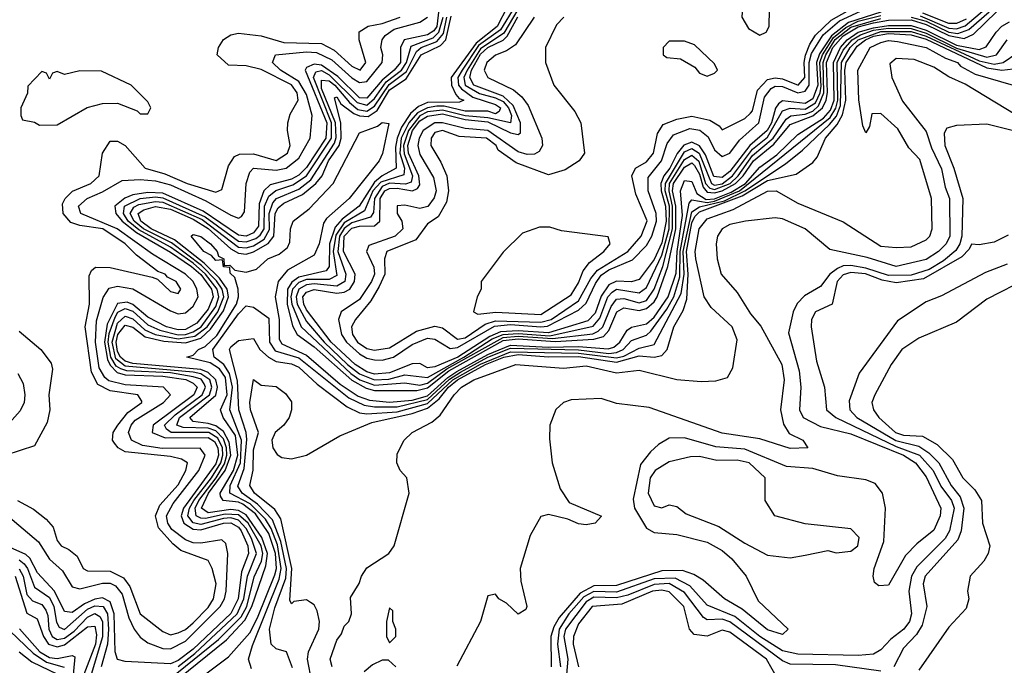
# Model space of a CAD drawing. Header units: inches. Extents: x 2348352 to 2479776, y 460422 to 613655.
# Tile 520 of 590: x 2444371 to 2446977, y 572254 to 573963. Entities that reach past the tile are written whole.
import ezdxf

# ---------------------------------------------------------------- set-up
doc = ezdxf.new("R2010")
doc.units = ezdxf.units.IN
doc.header["$MEASUREMENT"] = 0
doc.layers.add('C4547', color=7, linetype='Continuous')

msp = doc.modelspace()

# ---------------------------------------------------------------- linework, layer by layer
at = {"layer": 'C4547', "color": 4}
for points, elevation in [([(2445810.8, 573970), (2445791.3, 573950), (2445762, 573890), (2445762, 573850), (2445784.7, 573790), (2445839.8, 573719.8), (2445856, 573690), (2445866, 573610), (2445851.3, 573590), (2445814.4, 573565.6), (2445770, 573552.7), (2445684.5, 573584.5), (2445637.6, 573617.6), (2445631.8, 573630), (2445606, 573650), (2445534.1, 573654.1), (2445490, 573669.5), (2445470, 573664.5), (2445459.5, 573650), (2445459.1, 573630), (2445485.8, 573585.9), (2445501.3, 573550), (2445505.8, 573510), (2445500.3, 573479.8), (2445478.8, 573441.2), (2445450, 573422.9), (2445419.7, 573380.3), (2445342.6, 573350), (2445336.1, 573330), (2445337.2, 573290), (2445322.7, 573257.3), (2445300.6, 573219.4), (2445259.5, 573170), (2445249.2, 573150), (2445251.4, 573130), (2445264.7, 573110), (2445290, 573093.2), (2445310, 573088.7), (2445350, 573094.7), (2445421.1, 573138.9), (2445470, 573152.2), (2445490, 573147.2), (2445530, 573117.6), (2445550, 573120.6), (2445603.1, 573156.9), (2445630, 573165.6), (2445750, 573162.3), (2445777.5, 573170), (2445850, 573218.7), (2445882.1, 573277.9), (2445899.6, 573300.4), (2445980.4, 573350), (2446015.7, 573390), (2446031.1, 573431.1), (2446001.1, 573501.1), (2445991.1, 573550), (2446000.7, 573570), (2446030, 573587.2), (2446048.4, 573610), (2446058.4, 573661.6), (2446073.9, 573686.1), (2446110, 573700.2), (2446150, 573708.1), (2446197.5, 573697.5), (2446222, 573682), (2446230, 573671.3), (2446290, 573701.6), (2446304.6, 573715.4), (2446310, 573722), (2446323.4, 573776.6), (2446350, 573804.6), (2446370, 573809.5), (2446390, 573806.9), (2446431.2, 573790), (2446449, 573810), (2446446.5, 573850), (2446450.8, 573869.2), (2446461.6, 573898.4), (2446477.3, 573922.7), (2446518.1, 573961.9), (2446603, 574010)], 68), ([(2445480.5, 573990), (2445474.5, 573945.5), (2445466.5, 573933.5), (2445450, 573923.5), (2445388.3, 573910), (2445378.4, 573890), (2445378.4, 573850), (2445362.1, 573830), (2445330, 573803.3), (2445290, 573755.1), (2445270, 573756.6), (2445212.8, 573812.8), (2445170, 573842.8), (2445150, 573845.8), (2445130, 573836.9), (2445126.6, 573830), (2445183.5, 573690), (2445181.5, 573650), (2445130, 573571.8), (2445110, 573552), (2445090, 573540.7), (2445034, 573526), (2445016.7, 573510), (2445004.6, 573475.4), (2445003.1, 573416.9), (2444990, 573398.8), (2444970, 573390.6), (2444950, 573392.8), (2444856.6, 573456.6), (2444750, 573503.8), (2444710, 573506.1), (2444670, 573499.7), (2444649, 573491), (2444623, 573470), (2444625.6, 573450), (2444641.9, 573430), (2444680.3, 573400.3), (2444770, 573348.1), (2444825.5, 573310), (2444850, 573288.5), (2444878.4, 573250), (2444883, 573230), (2444870, 573196.6), (2444839.9, 573160.1), (2444810, 573143.5), (2444790, 573142.6), (2444759.7, 573150), (2444710, 573175.9), (2444670, 573209.2), (2444655.3, 573215.3), (2444630, 573211.7), (2444602.6, 573157.4), (2444595.2, 573110), (2444603.3, 573063.3), (2444610, 573048.8), (2444629.2, 573029.3), (2444650, 573023.2), (2444750, 573019.7), (2444810.6, 573010.6), (2444830, 573001.3), (2444840.9, 572990), (2444832.1, 572970), (2444723.9, 572890), (2444722, 572870), (2444756.3, 572856.3), (2444870, 572857.5), (2444886.3, 572846.3), (2444895.6, 572830), (2444896.9, 572810), (2444890, 572787.8), (2444804.9, 572670), (2444797.9, 572650), (2444805.2, 572630), (2444830, 572614.4), (2444850, 572612.8), (2444910, 572630.8), (2444930, 572631.3), (2444950, 572619.6), (2444957, 572610), (2444974.6, 572570), (2444976.9, 572550), (2444958.3, 572501.7), (2444949.1, 572430), (2444930, 572391.5), (2444830, 572297.2), (2444790, 572267.2), (2444770, 572258.2), (2444650, 572264.2), (2444629.5, 572269.5), (2444623.8, 572290), (2444620.7, 572390), (2444610, 572422.2), (2444590, 572432.3), (2444570, 572429.2), (2444542.9, 572417.1), (2444510, 572394.2), (2444490, 572396.5), (2444463.5, 572450), (2444418.5, 572498.5), (2444397.4, 572537.4), (2444387.6, 572547.6), (2444346, 572566)], 56), ([(2445661.5, 573998.5), (2445634.9, 573945.1), (2445578.9, 573901.1), (2445513.1, 573810), (2445513.7, 573790), (2445525.3, 573765.3), (2445534.4, 573754.4), (2445546, 573750), (2445534.9, 573745.1), (2445450, 573744.1), (2445426.4, 573733.6), (2445405.4, 573714.6), (2445381.1, 573678.9), (2445369.7, 573650), (2445365.7, 573625.7), (2445367.1, 573570), (2445330, 573549.9), (2445310, 573532.8), (2445269, 573470), (2445224.4, 573435.6), (2445205.9, 573414.1), (2445191.1, 573370), (2445190.1, 573309.9), (2445182, 573298), (2445110, 573281.9), (2445091.3, 573268.7), (2445079.4, 573250), (2445079, 573210), (2445092.7, 573152.7), (2445105.1, 573130), (2445150, 573097.5), (2445250, 573008.9), (2445287.5, 572987.5), (2445310, 572981.7), (2445421.7, 572981.7), (2445450, 572988.5), (2445506.4, 573033.6), (2445650, 573113.9), (2445690, 573118.4), (2445788.4, 573111.6), (2445890, 573117.6), (2445915.7, 573124.3), (2445930, 573140.2), (2445950.9, 573190), (2445970, 573200.1), (2446010, 573193.5), (2446030, 573198.7), (2446050, 573215.9), (2446058.1, 573230), (2446086.5, 573310), (2446106.9, 573410), (2446107, 573470), (2446098.6, 573510), (2446100.8, 573530), (2446130, 573573), (2446150, 573584.6), (2446157, 573577), (2446170, 573554.7), (2446180.1, 573520.1), (2446190, 573506.5), (2446210, 573504.7), (2446230, 573509.9), (2446265.6, 573530), (2446285.4, 573550), (2446313.2, 573590), (2446366.7, 573633.3), (2446410, 573685.7), (2446470, 573708.5), (2446495.3, 573730), (2446505.2, 573750), (2446509.1, 573770.9), (2446505.9, 573850), (2446523.2, 573890), (2446550, 573920.5), (2446590, 573944.7), (2446630, 573955.1), (2446670, 573962), (2446730, 573962.7), (2446770, 573950.7), (2446830, 573921), (2446870, 573913.7), (2446895.1, 573924.9), (2446955.6, 573984.4)], 44), ([(2445681.6, 573998.4), (2445643.6, 573936.4), (2445585.4, 573894.6), (2445542, 573830), (2445530.5, 573810), (2445531.9, 573790), (2445540.1, 573780.1), (2445570, 573758.1), (2445630, 573738.9), (2445643.5, 573730), (2445639.5, 573720.5), (2445630, 573714.2), (2445610, 573721.2), (2445550, 573720.7), (2445494.4, 573734.4), (2445474.7, 573734.7), (2445449.8, 573730.2), (2445423.6, 573716.4), (2445400.5, 573690), (2445380.2, 573650), (2445377.2, 573610), (2445389.1, 573570), (2445387.3, 573552.7), (2445326.6, 573533.4), (2445305.4, 573510), (2445283.2, 573456.8), (2445230, 573425.6), (2445207.2, 573392.8), (2445200.2, 573350), (2445210, 573285.8), (2445190, 573275.2), (2445130, 573275.8), (2445110, 573267.4), (2445092.9, 573250), (2445088.6, 573230), (2445091.4, 573210), (2445115.9, 573150), (2445247, 573026.9), (2445270.9, 573010), (2445310, 572995.4), (2445390, 573001.5), (2445430, 572995.7), (2445450, 573001), (2445501.3, 573038.7), (2445650, 573122), (2445690, 573125.3), (2445780.7, 573119.3), (2445888, 573132), (2445901.5, 573138.5), (2445914.1, 573150), (2445935.8, 573204.2), (2445950, 573223.2), (2445970, 573225.1), (2446010, 573213.6), (2446030, 573220.1), (2446049.9, 573250), (2446073, 573310), (2446098.3, 573410), (2446098.7, 573470), (2446089.4, 573510), (2446090.7, 573530), (2446130, 573592.7), (2446150, 573604.4), (2446168.6, 573588.6), (2446185.5, 573530), (2446197.4, 573517.4), (2446210, 573513.6), (2446251, 573530), (2446272.5, 573550), (2446310, 573604), (2446364.6, 573650), (2446399.7, 573700.3), (2446411.6, 573708.4), (2446450, 573713.1), (2446470, 573721.5), (2446484.9, 573735.1), (2446499.3, 573770), (2446497.3, 573850), (2446504, 573870), (2446529.3, 573910.7), (2446570, 573943.1), (2446650, 573966.3)], 48), ([(2445689.6, 573990.4), (2445652.5, 573927.5), (2445590, 573886.1), (2445555.1, 573830), (2445546.2, 573810), (2445550.1, 573790), (2445587.5, 573767.5), (2445630, 573756.8), (2445650, 573747), (2445664.8, 573730), (2445672.5, 573710), (2445670.1, 573689.9), (2445610, 573703.7), (2445550, 573708.5), (2445490, 573724), (2445450, 573719.3), (2445430, 573708.4), (2445399.5, 573670), (2445386.8, 573630), (2445388.5, 573608.5), (2445410.9, 573550), (2445406.7, 573533.3), (2445391.9, 573528.1), (2445350, 573530.3), (2445330, 573521.3), (2445310.1, 573490), (2445307.4, 573452.6), (2445299.2, 573440.8), (2445250, 573425.6), (2445229.5, 573410.5), (2445217.6, 573390), (2445212.7, 573350), (2445234.2, 573290), (2445231.5, 573270), (2445210, 573257.6), (2445150, 573263.7), (2445130, 573261.5), (2445109.3, 573250), (2445102.4, 573230), (2445105, 573210), (2445130, 573164), (2445176.6, 573110), (2445238.7, 573050), (2445270, 573025.8), (2445310, 573009.7), (2445348.2, 573011.8), (2445390, 573023.1), (2445450, 573016.3), (2445546.1, 573070), (2445621.4, 573118.6), (2445650, 573130), (2445690, 573132.4), (2445773.8, 573126.2), (2445888.4, 573151.6), (2445906.5, 573173.5), (2445927.6, 573230), (2445938.5, 573241.5), (2445950.5, 573249.5), (2446010, 573239.8), (2446030, 573254.6), (2446070, 573339.7), (2446089.7, 573410), (2446090.4, 573470), (2446079.3, 573510), (2446079.7, 573530), (2446130, 573613), (2446150, 573622), (2446169.5, 573609.5), (2446201.5, 573530), (2446210, 573525.4), (2446230, 573528.4), (2446257.1, 573550), (2446310, 573620.5), (2446350, 573652), (2446390, 573722.2), (2446410, 573728.6), (2446450, 573726.4), (2446476.5, 573743.5), (2446489.7, 573770), (2446492.3, 573787.7), (2446488.6, 573850), (2446495.1, 573870), (2446524.3, 573915.7), (2446557.2, 573942.8), (2446590, 573959), (2446650, 573974.3)], 52), ([(2446650, 573983.2), (2446564.3, 573955.7), (2446519.2, 573920.8), (2446487.2, 573872.8), (2446479.8, 573850), (2446483.2, 573790), (2446470, 573753.7), (2446450, 573741), (2446390, 573748.3), (2446379.3, 573740.7), (2446370.7, 573729.3), (2446360.3, 573690), (2446348.6, 573670), (2446303.3, 573630), (2446250, 573561.4), (2446230, 573545.4), (2446208.2, 573548.1), (2446185.5, 573605.5), (2446170, 573629.1), (2446150, 573638.8), (2446128.8, 573631.2), (2446110.7, 573609.3), (2446091.2, 573570), (2446075.4, 573550), (2446068, 573530), (2446068.8, 573510), (2446080.1, 573470), (2446081.8, 573430), (2446070, 573372.8), (2446050, 573328.5), (2446010, 573275.6), (2445990, 573269.5), (2445950, 573271), (2445930, 573261.3), (2445910, 573231), (2445893.6, 573186.4), (2445874.3, 573165.7), (2445770, 573134), (2445690, 573139.6), (2445643.2, 573136.8), (2445615.1, 573124.9), (2445530.7, 573070), (2445470, 573044.6), (2445450, 573041.5), (2445430, 573052.8), (2445410, 573052.5), (2445350, 573028.4), (2445310, 573025.1), (2445290, 573030.9), (2445259, 573050), (2445195.2, 573110), (2445130, 573195.2), (2445122.6, 573210), (2445120.7, 573230), (2445130, 573242.2), (2445150, 573248.7), (2445210, 573239), (2445230, 573242.1), (2445244.7, 573250), (2445257.3, 573270), (2445258.5, 573290), (2445227.8, 573350), (2445230, 573390.4), (2445250, 573411.4), (2445270, 573416.8), (2445310, 573417.8), (2445324.4, 573430), (2445324.9, 573490), (2445337.5, 573510), (2445350, 573516.5), (2445370, 573517.3), (2445410.1, 573509.9), (2445423.6, 573516.4), (2445430, 573525.7), (2445427.6, 573550), (2445399.9, 573610), (2445397.8, 573630), (2445410.4, 573670), (2445430, 573695.9), (2445450, 573708.2), (2445490, 573714), (2445550, 573698.6), (2445610, 573692.9), (2445670, 573664), (2445690, 573659.3), (2445696.2, 573663.8), (2445696.3, 573690), (2445676.5, 573736.5), (2445650, 573761), (2445573.1, 573790), (2445562.3, 573810), (2445566.8, 573830), (2445590, 573872), (2445610, 573889.9), (2445650, 573909.2), (2445660.7, 573919.3), (2445689.2, 573970.7)], 56), ([(2445732.2, 573970), (2445683, 573897), (2445659.2, 573880.8), (2445630, 573869.1), (2445606.8, 573850), (2445599.8, 573830), (2445610.2, 573810), (2445677.9, 573777.9), (2445699.4, 573759.4), (2445716.5, 573736.5), (2445752.7, 573650), (2445754.7, 573630), (2445745.5, 573614.5), (2445732.9, 573607.1), (2445713.9, 573606.1), (2445690, 573613.7), (2445609.6, 573670), (2445550, 573675.4), (2445490, 573690.5), (2445469.2, 573690), (2445438.8, 573670), (2445428.3, 573650), (2445424.9, 573630), (2445430, 573606.5), (2445465.7, 573545.7), (2445472.8, 573510), (2445468, 573491.9), (2445451.2, 573468.8), (2445430, 573463.1), (2445390, 573472.6), (2445369.5, 573470.5), (2445370.3, 573450), (2445382.3, 573430), (2445385.3, 573410), (2445364.2, 573390), (2445294.7, 573365.3), (2445289.1, 573350), (2445308.3, 573308.3), (2445309.5, 573290), (2445302.3, 573270), (2445270, 573222.2), (2445221.7, 573190), (2445214.7, 573170), (2445222.9, 573130), (2445236, 573110), (2445270, 573078.8), (2445290, 573067.2), (2445310, 573062.5), (2445330, 573062), (2445360.4, 573070), (2445410, 573103.5), (2445450, 573119.8), (2445470, 573117.8), (2445510, 573093.2), (2445530, 573095.8), (2445627.7, 573152.3), (2445670, 573156.5), (2445750, 573149.8), (2445767.7, 573152.3), (2445850, 573194.6), (2445870, 573212.7), (2445894.7, 573265.3), (2445910, 573286.7), (2445930, 573301), (2445992.9, 573327.1), (2446030, 573365.6), (2446044.2, 573390), (2446055.9, 573430), (2446055.4, 573450), (2446033.8, 573510), (2446034.2, 573545.8), (2446069.1, 573590), (2446084.3, 573635.7), (2446101.3, 573658.7), (2446144.7, 573675.3), (2446171.1, 573671.1), (2446193, 573653), (2446210, 573619.1), (2446230, 573601.1), (2446250, 573610.2), (2446275.8, 573644.2), (2446327, 573690), (2446342.2, 573757.8), (2446359.3, 573780.7), (2446370, 573786.9), (2446390, 573786), (2446430, 573769.7), (2446450, 573773.6), (2446460.5, 573790), (2446459.8, 573850), (2446466.6, 573873.4), (2446496.9, 573923.1), (2446540, 573960), (2446630, 574001.6)], 64), ([(2446730, 573970.2), (2446770, 573959.1), (2446830, 573930.1), (2446853.4, 573926.6), (2446883.1, 573936.9), (2446936.3, 573983.7)], 48), ([(2446753.7, 573973.7), (2446830, 573941.2), (2446850, 573939.4), (2446872.7, 573947.3), (2446924.5, 573990)], 52), ([(2446875.2, 573964.8), (2446850, 573953), (2446830, 573952.8), (2446760.8, 573980.8)], 56), ([(2444339.2, 572650), (2444420.7, 572580.7), (2444450, 572535.2), (2444484.6, 572504.6), (2444510, 572462), (2444530, 572456.8), (2444590, 572471.5), (2444610, 572471.5), (2444624.2, 572464.2), (2444642.2, 572442.2), (2444659.5, 572379.5), (2444673.6, 572350), (2444690, 572329), (2444710, 572313.8), (2444750, 572298.7), (2444770, 572298.1), (2444810, 572318.4), (2444901.7, 572410), (2444913, 572430), (2444917.1, 572450), (2444921.6, 572550), (2444916.6, 572576.6), (2444906, 572586), (2444850, 572577.7), (2444830, 572578.2), (2444810, 572585.9), (2444773.8, 572613.8), (2444762.8, 572630), (2444759.9, 572650), (2444777.3, 572682.7), (2444845, 572770), (2444861.8, 572810), (2444849, 572829), (2444747.8, 572827.8), (2444696.1, 572836.1), (2444667.2, 572850), (2444658.5, 572870), (2444665.8, 572890), (2444676.7, 572903.3), (2444751.5, 572950), (2444769.7, 572970), (2444751.8, 572990), (2444650, 572996.2), (2444607.3, 573007.3), (2444595.9, 573015.9), (2444581.7, 573041.7), (2444571.5, 573110), (2444573.9, 573166.1), (2444591.8, 573228.2), (2444607.8, 573252.2), (2444630, 573257.8), (2444670.8, 573250.8), (2444770, 573192.2), (2444790, 573184.6), (2444810, 573187), (2444830, 573205.2), (2444843.2, 573230), (2444840.2, 573250), (2444829.8, 573270), (2444809.8, 573290), (2444722.7, 573342.7), (2444629, 573410), (2444532.8, 573450), (2444526.4, 573470), (2444549.6, 573490), (2444590, 573507.2), (2444642.6, 573537.4), (2444690, 573539.8), (2444730, 573536.8), (2444770, 573526), (2444863.7, 573483.7), (2444930, 573446.1), (2444950, 573438), (2444957.6, 573442.4), (2444965.5, 573454.5), (2444970.5, 573529.5), (2444980, 573560), (2444990, 573570.2), (2445050, 573565.3), (2445076.4, 573570), (2445110, 573596.8), (2445139.8, 573650), (2445145, 573710), (2445130, 573765.3), (2445110, 573799.6), (2445060.8, 573830), (2445039.7, 573850), (2445048, 573870), (2445130, 573878.3), (2445156.3, 573876.3), (2445197, 573857), (2445250, 573809.6), (2445270, 573797.4), (2445290, 573799.8), (2445329.8, 573850), (2445332.1, 573870), (2445326.8, 573890), (2445330.6, 573910), (2445338.5, 573921.5), (2445361.7, 573938.3), (2445430, 573957.1), (2445449.9, 573970.2)], 64), ([(2444364.9, 572690), (2444407.9, 572667.9), (2444441.4, 572641.4), (2444459.9, 572619.9), (2444470, 572584.7), (2444481, 572570), (2444501.1, 572561.1), (2444523, 572543), (2444538.8, 572510), (2444550, 572503.8), (2444610, 572503.6), (2444645.5, 572485.5), (2444662.9, 572462.9), (2444690, 572390.6), (2444750, 572343.8), (2444770, 572334.9), (2444790, 572340.3), (2444810, 572349.2), (2444830, 572366.4), (2444870, 572407.1), (2444883.9, 572430), (2444890.6, 572470), (2444880.5, 572510), (2444870, 572532), (2444797.6, 572557.6), (2444775.9, 572575.9), (2444738.3, 572618.3), (2444730.7, 572650), (2444741.6, 572678.4), (2444790, 572732.2), (2444810.8, 572770), (2444814.7, 572790), (2444799.6, 572799.6), (2444770, 572806.8), (2444650, 572819.3), (2444631.5, 572830), (2444621.8, 572841.8), (2444616.9, 572850), (2444618.5, 572870), (2444630.8, 572890), (2444656.9, 572923.1), (2444694.5, 572950), (2444693.8, 572953.8), (2444684, 572970), (2444610, 572981), (2444577.5, 572997.4), (2444561, 573030), (2444544.5, 573150), (2444555.8, 573210), (2444554.9, 573285.1), (2444560.8, 573299.2), (2444571.6, 573308.4), (2444610, 573307.2), (2444721.6, 573281.6), (2444735.9, 573275.9), (2444770, 573243.8), (2444790, 573238.8), (2444797, 573250), (2444785.2, 573270), (2444762, 573282), (2444756, 573290), (2444736.3, 573296.3), (2444679.8, 573339.8), (2444649.7, 573370), (2444590.9, 573410), (2444530, 573418.3), (2444506.2, 573426.2), (2444486, 573450), (2444484.2, 573475.8), (2444491.1, 573490), (2444510.6, 573509.4), (2444559.5, 573530), (2444581.1, 573550), (2444589.7, 573610), (2444610, 573642), (2444630, 573641.6), (2444650.2, 573630.2), (2444703, 573570), (2444755.5, 573555.5), (2444814, 573530), (2444890, 573506.7), (2444906, 573514), (2444923.2, 573576.8), (2444939.3, 573600.7), (2444953.1, 573606.9), (2444990, 573608.2), (2445050, 573590.4), (2445079.6, 573610), (2445087, 573630), (2445079.7, 573670), (2445080.5, 573690), (2445087, 573713), (2445107.8, 573750), (2445105.1, 573770), (2445090, 573790.5), (2445010, 573831.6), (2444970, 573841.1), (2444923.3, 573843.3), (2444894, 573870), (2444897.2, 573890), (2444910, 573911), (2444930, 573922.8), (2444950, 573927.3), (2445010, 573920.3), (2445070, 573903.2), (2445170, 573900.2), (2445202.8, 573882.8), (2445250, 573840.2), (2445272, 573830), (2445287.3, 573850), (2445269.4, 573910), (2445269.3, 573930.7), (2445293.6, 573946.4), (2445330, 573953.1), (2445377.6, 573970)], 68), ([(2444790, 572250.9), (2444834.9, 572285.1), (2444946.8, 572390), (2444964.3, 572430), (2444974, 572490), (2444997.9, 572550), (2444984.7, 572590), (2444970, 572616.5), (2444950, 572638.6), (2444930, 572644.6), (2444910, 572642.8), (2444850, 572627.1), (2444830, 572631.2), (2444816.1, 572650), (2444820.3, 572670), (2444832.2, 572690), (2444878.9, 572750), (2444902.9, 572790), (2444909, 572810), (2444908.1, 572830), (2444895.2, 572855.2), (2444871.4, 572870), (2444772, 572870), (2444759.4, 572879.4), (2444754, 572890), (2444782.4, 572917.6), (2444853.9, 572970), (2444862.8, 572990), (2444859, 572999), (2444851.5, 573011.5), (2444830, 573018.1), (2444770, 573028.2), (2444654.1, 573034.1), (2444638.9, 573038.9), (2444626.4, 573046.4), (2444612.2, 573070), (2444605.2, 573110), (2444607.4, 573132.6), (2444624, 573176), (2444631, 573189), (2444650, 573198.9), (2444670, 573191.4), (2444710, 573155.2), (2444741.6, 573141.6), (2444790, 573129.3), (2444810, 573129.8), (2444830, 573136.6), (2444851.1, 573150), (2444890, 573204.1), (2444897.9, 573230), (2444893.4, 573250), (2444862.5, 573290), (2444830, 573318.4), (2444770, 573361), (2444686.7, 573406.7), (2444658.4, 573430), (2444645.3, 573450), (2444648.1, 573470), (2444690.2, 573489.8), (2444730, 573494.4), (2444750, 573491.9), (2444861.4, 573441.4), (2444950, 573377), (2444970, 573375.1), (2444995.9, 573384.1), (2445007.5, 573392.5), (2445018.1, 573410), (2445019, 573470), (2445030, 573496.1), (2445048.6, 573511.4), (2445094.2, 573525.8), (2445130, 573549.6), (2445195.7, 573650), (2445195.9, 573690), (2445148.8, 573810), (2445154.8, 573825.2), (2445170, 573828.6), (2445190, 573817.3), (2445263.9, 573743.9), (2445290, 573737), (2445310, 573754.8), (2445341.1, 573798.9), (2445381.5, 573830), (2445394.7, 573850), (2445407, 573893), (2445464.8, 573915.2), (2445480.3, 573930), (2445491.7, 573970)], 52), ([(2444786.6, 572233.4), (2444897.4, 572322.6), (2444957.2, 572382.7), (2444971.9, 572410), (2444991.6, 572488.4), (2445011.1, 572530), (2445014.1, 572550), (2445010.2, 572570), (2444975.9, 572630), (2444950, 572652.8), (2444914.6, 572654.6), (2444862.8, 572642.8), (2444850, 572643.3), (2444838, 572650), (2444835.5, 572670), (2444844.9, 572690), (2444891.1, 572750), (2444912.8, 572787.2), (2444919.3, 572810), (2444918.7, 572830), (2444910, 572853.9), (2444890, 572875.2), (2444870, 572881.8), (2444803.6, 572883.6), (2444786.6, 572890), (2444794.1, 572910), (2444873.4, 572970), (2444879.7, 572990), (2444873.9, 573010), (2444850, 573025.3), (2444829.7, 573029.7), (2444650, 573046), (2444625.8, 573065.8), (2444615.7, 573110), (2444630, 573160.1), (2444650, 573178.1), (2444670, 573171.1), (2444701.9, 573141.9), (2444729.8, 573129.8), (2444790, 573118.6), (2444834.5, 573125.5), (2444867.5, 573150), (2444895.5, 573190), (2444911.5, 573230), (2444907.2, 573250), (2444892.1, 573272.1), (2444852.4, 573312.4), (2444772.3, 573372.3), (2444698.8, 573410), (2444674.2, 573430), (2444663.5, 573450), (2444673.1, 573466.9), (2444686.4, 573473.6), (2444730, 573481.8), (2444750, 573479.9), (2444853.9, 573433.9), (2444950, 573361.3), (2444970, 573359.3), (2444990, 573364.9), (2445017.8, 573382.2), (2445032.2, 573407.8), (2445031.5, 573450), (2445041.2, 573478.8), (2445050.8, 573490), (2445110, 573514.5), (2445141.2, 573538.9), (2445203.9, 573636.1), (2445208.8, 573651.2), (2445207.1, 573690), (2445170, 573781.5), (2445170, 573803.1), (2445190, 573801.3), (2445204.7, 573790), (2445243.7, 573743.7), (2445265.7, 573725.7), (2445290, 573721), (2445310, 573734.6), (2445348.3, 573791.7), (2445394.3, 573825.7), (2445420.9, 573879.1), (2445433.5, 573890), (2445474.8, 573905.2), (2445492.9, 573927.1), (2445501.6, 573970)], 48), ([(2444790, 572218.7), (2444918.4, 572321.6), (2444966.4, 572373.6), (2444985, 572410), (2445022.4, 572517.6), (2445026.8, 572550), (2445012.2, 572592.2), (2444970, 572652.4), (2444950, 572664.2), (2444930, 572667), (2444870, 572657.7), (2444852.4, 572670), (2444871, 572710), (2444915, 572770), (2444929.4, 572810), (2444924.9, 572844.9), (2444910, 572873), (2444890, 572887.7), (2444870, 572894.5), (2444830, 572899.8), (2444821, 572910), (2444890.4, 572969.6), (2444894.6, 572990), (2444889.9, 573010), (2444870, 573029.5), (2444850, 573037), (2444670, 573053.1), (2444650, 573059.2), (2444637.4, 573070), (2444630, 573084.8), (2444626.7, 573110), (2444630.4, 573130), (2444650, 573154.4), (2444670, 573148.9), (2444703.3, 573123.3), (2444752.1, 573112.1), (2444810, 573107.7), (2444850, 573120.4), (2444876.3, 573143.7), (2444910, 573192.5), (2444923.6, 573230), (2444920.3, 573250), (2444899.4, 573279.4), (2444858.8, 573318.8), (2444780.3, 573380.3), (2444719.2, 573410), (2444691.6, 573430), (2444684.7, 573450), (2444699.8, 573460.2), (2444730, 573468.8), (2444770, 573461.5), (2444830, 573435.1), (2444870, 573410.7), (2444930, 573356.3), (2444950, 573344.9), (2444970, 573342.4), (2444990, 573348.7), (2445028.8, 573371.2), (2445043.1, 573390), (2445047.2, 573450), (2445054.9, 573465.1), (2445070, 573477.9), (2445119.5, 573500.5), (2445154.8, 573530), (2445171.3, 573550), (2445188.3, 573590), (2445216.7, 573630), (2445221.9, 573650), (2445220.5, 573690), (2445203.7, 573756.3), (2445210, 573759.1), (2445220.5, 573740.5), (2445255.2, 573715.2), (2445270, 573708.3), (2445292.9, 573707.1), (2445316.9, 573723.1), (2445350, 573777.2), (2445393.7, 573806.3), (2445433.5, 573870), (2445485, 573895), (2445498.7, 573910), (2445512.5, 573972.5)], 44), ([(2444790, 572176.6), (2444923.7, 572276.3), (2444979.7, 572340.3), (2445000.1, 572379.9), (2445046, 572494), (2445050.3, 572510), (2445048.1, 572550), (2445030, 572603.4), (2444994.9, 572654.9), (2444961.1, 572681.1), (2444950, 572686.2), (2444909.7, 572690), (2444902.3, 572702.3), (2444901.8, 572710), (2444937, 572770), (2444948.5, 572810), (2444942.1, 572862.1), (2444909.1, 572910), (2444902.4, 572930), (2444919.9, 572970), (2444915.6, 573015.6), (2444899.4, 573039.4), (2444875, 573055), (2444813.2, 573070), (2444830, 573075.2), (2444843.9, 573090), (2444862, 573098), (2444892.5, 573127.5), (2444945, 573210), (2444949.9, 573230), (2444948.8, 573250), (2444940.6, 573280.6), (2444928.2, 573291.8), (2444927.2, 573307.2), (2444910, 573309.1), (2444907.6, 573327.6), (2444890, 573325.5), (2444878.7, 573338.7), (2444858, 573350), (2444824.7, 573390), (2444830, 573394.2), (2444850, 573388.9), (2444875.9, 573370), (2444893.8, 573350), (2444897, 573337), (2444911, 573330), (2444912.1, 573312.1), (2444926.7, 573313.3), (2444940.2, 573300.2), (2444970, 573295.2), (2444997.6, 573302.4), (2445027.8, 573330), (2445057.5, 573342.5), (2445079.7, 573360.3), (2445085.9, 573374.1), (2445087.6, 573410), (2445094.3, 573430), (2445137.3, 573462.7), (2445200.6, 573530), (2445270, 573663.6), (2445318.2, 573681.8), (2445330, 573691.4), (2445348, 573688), (2445330.9, 573609.1), (2445322.2, 573590), (2445242.5, 573490), (2445183.1, 573436.9), (2445175.4, 573424.6), (2445163.8, 573370), (2445150, 573340.3), (2445079.6, 573300.4), (2445054.6, 573270), (2445047, 573230), (2445057.9, 573170), (2445057.3, 573117.3), (2445064.8, 573104.8), (2445130, 573075.4), (2445218.8, 572998.8), (2445266.4, 572966.4), (2445296.4, 572956.4), (2445350, 572950.8), (2445410, 572956.3), (2445450, 572967.7), (2445503.8, 573016.2), (2445528.2, 573031.8), (2445610, 573077.3), (2445670, 573102), (2445770, 573096.3), (2445850, 573098), (2445928.4, 573091.6), (2445943.4, 573096.6), (2445959.2, 573110), (2445978.8, 573141.2), (2445990, 573149.3), (2446030, 573157.8), (2446050, 573175.6), (2446086.8, 573230), (2446107.8, 573292.2), (2446110.6, 573350), (2446125, 573445), (2446119.3, 573510), (2446130, 573537.6), (2446150, 573534.6), (2446162.8, 573502.8), (2446187.3, 573487.3), (2446210, 573489.4), (2446253.7, 573506.3), (2446291.9, 573530), (2446330, 573572.4), (2446374.6, 573605.4), (2446430, 573659.1), (2446497.8, 573702.2), (2446516.2, 573723.8), (2446525.9, 573750), (2446524.3, 573850), (2446543.5, 573890), (2446560.6, 573910), (2446589.7, 573930.3), (2446630, 573941.7), (2446670, 573948), (2446730, 573947.6), (2446770, 573935.1), (2446850, 573896), (2446910, 573884.4), (2446928.8, 573891.2), (2446954.6, 573930), (2446970, 573946.2), (2446990, 573958)], 36), ([(2444984.7, 572244.7), (2444976.2, 572270), (2444986.9, 572306.9), (2445057.8, 572482.2), (2445063.2, 572510), (2445052.8, 572572.8), (2445036.4, 572616.4), (2445021.1, 572641.1), (2444981.2, 572681.2), (2444926.9, 572710), (2444928.4, 572730), (2444955.7, 572790), (2444958.3, 572850), (2444927.5, 572930), (2444934.1, 572990), (2444926.2, 573026.2), (2444910.8, 573050.8), (2444885.7, 573070), (2444882.2, 573090), (2444950, 573184.7), (2444970, 573205.7), (2444990, 573202), (2445030, 573173.4), (2445032, 573110), (2445046.7, 573086.6), (2445110, 573067.9), (2445241.8, 572961.8), (2445282.7, 572942.7), (2445310, 572938.2), (2445370, 572938.3), (2445450, 572957.5), (2445508.1, 573011.9), (2445537.2, 573030), (2445610, 573069.6), (2445670, 573093.6), (2445850, 573089), (2445930, 573079.9), (2445950, 573082), (2445968.2, 573090), (2445990, 573114), (2446030, 573128.5), (2446041.1, 573138.9), (2446083.4, 573196.5), (2446101.8, 573230), (2446117.6, 573282.4), (2446118.6, 573350), (2446142.3, 573477.7), (2446150, 573486.5), (2446190, 573479), (2446210, 573482.5), (2446276, 573510), (2446515.6, 573704.4), (2446530.6, 573729.4), (2446535.9, 573750), (2446534.3, 573850), (2446550, 573882.7), (2446573.8, 573910), (2446596.4, 573923.6), (2446630, 573935.1), (2446670, 573941.2), (2446730, 573939.9), (2446770, 573927.3), (2446850, 573887.5), (2446930, 573864.1), (2446956, 573870), (2446984, 573910)], 32), ([(2445092.9, 572247.1), (2445077.2, 572290), (2445050, 572297.6), (2445036.2, 572310), (2445031.7, 572350), (2445046.2, 572406.1), (2445075, 572485), (2445076.7, 572510), (2445062, 572581.9), (2445039.6, 572639.5), (2445000.7, 572680.7), (2444959.9, 572710), (2444948.7, 572728.7), (2444965.2, 572774.8), (2444972, 572852), (2444970.4, 572870.4), (2444950.5, 572930), (2444947.5, 573007.5), (2444926.6, 573090), (2444930, 573097.3), (2444950, 573114), (2444990, 573119.1), (2445006.7, 573090), (2445029.5, 573069.5), (2445050, 573058.4), (2445090, 573052.3), (2445110, 573043.2), (2445158.5, 572998.5), (2445238, 572938), (2445270, 572922.7), (2445290, 572919.8), (2445370, 572924.9), (2445450, 572946.8), (2445517, 573010), (2445590, 573051.7), (2445670, 573084.4), (2445850, 573080.3), (2445950, 573068.3), (2445970, 573072.8), (2446010, 573094.1), (2446050, 573103.6), (2446121.5, 573238.5), (2446129.2, 573290), (2446126.6, 573350), (2446150, 573454.4), (2446170, 573467.8), (2446235.9, 573484.1), (2446290.1, 573509.9), (2446397.9, 573582.1), (2446442.4, 573617.6), (2446514.1, 573685.9), (2446532.5, 573707.5), (2446543.5, 573736.5), (2446545.3, 573850), (2446568.9, 573890), (2446590, 573910.3), (2446650, 573932.2), (2446730, 573932.3), (2446770, 573919.5), (2446910, 573854.4), (2446950, 573845.3), (2446973.7, 573850), (2447010, 573874.7)], 28), ([(2445144.1, 572210), (2445132.4, 572270), (2445135, 572290), (2445162.3, 572350), (2445164.6, 572370), (2445158.5, 572398.5), (2445150, 572414.6), (2445140.7, 572420.7), (2445130, 572427.2), (2445096.7, 572423.3), (2445090, 572417.2), (2445086.2, 572426.2), (2445091.6, 572510), (2445062.1, 572642.1), (2445046.4, 572666.4), (2444992, 572710), (2444979.7, 572730), (2444989.2, 572770.8), (2444990, 572824.7), (2445003.1, 572870), (2444981.7, 572930), (2444979.7, 572950), (2444990, 573011), (2445010, 572996), (2445050, 572992), (2445074, 572974), (2445090, 572952), (2445090.4, 572930), (2445083.8, 572910), (2445070.2, 572889.8), (2445047.3, 572870), (2445038, 572850), (2445040.5, 572830), (2445052.2, 572812.2), (2445064.4, 572804.4), (2445090, 572801.1), (2445130, 572810.3), (2445218.3, 572861.7), (2445303.1, 572896.9), (2445410, 572920.8), (2445450, 572934.8), (2445480.7, 572959.3), (2445505.4, 572990), (2445529.3, 573010), (2445604, 573050), (2445652.5, 573070), (2445690, 573077), (2445770, 573070.7), (2445850, 573071.6), (2445950, 573056.7), (2446010, 573073.1), (2446050, 573070.1), (2446070, 573074.7), (2446084.5, 573090), (2446102.2, 573150), (2446126.8, 573193.2), (2446136.7, 573223.3), (2446140.4, 573290), (2446135.4, 573350), (2446150, 573425.2), (2446157.9, 573442), (2446170, 573454.7), (2446283.3, 573496.7), (2446350, 573537.5), (2446425.7, 573554.3), (2446470, 573584.9), (2446481, 573599), (2446503.2, 573650), (2446534.3, 573685.7), (2446548.7, 573711.3), (2446557, 573750), (2446554.3, 573830), (2446558.1, 573850), (2446587.1, 573892.9), (2446608.9, 573910), (2446630, 573919.2), (2446670, 573926.9), (2446730, 573923.4), (2446770, 573911.6), (2446930, 573835.8), (2446970.3, 573829.7), (2447030, 573836.9)], 24), ([(2445198, 572250), (2445192.3, 572270), (2445210, 572321), (2445222.5, 572337.5), (2445230, 572358), (2445242, 572370), (2445248.7, 572390), (2445246.8, 572433.2), (2445269.1, 572470.9), (2445275.3, 572490), (2445290, 572512), (2445348, 572550), (2445362, 572570), (2445402, 572710), (2445395.3, 572750), (2445378, 572770), (2445369, 572790), (2445370, 572814), (2445388.7, 572850), (2445409.3, 572870), (2445461.8, 572898.2), (2445483.7, 572916.3), (2445520.9, 572970), (2445540.3, 572990), (2445572.8, 573010), (2445683.7, 573050), (2445810, 573040.7), (2445870, 573046.8), (2445950, 573028.5), (2446010, 573035.4), (2446110, 573011), (2446174.6, 573005.4), (2446213.2, 573006.8), (2446244.4, 573015.6), (2446258.2, 573041.8), (2446270, 573115.3), (2446256, 573150), (2446201.1, 573201.1), (2446181.9, 573230), (2446160.1, 573330), (2446158.7, 573350), (2446168.8, 573410), (2446190, 573436.2), (2446258.8, 573461.1), (2446350, 573509.6), (2446372.8, 573510), (2446430, 573477.7), (2446550, 573428), (2446650, 573363.5), (2446690, 573359.8), (2446730, 573362.2), (2446770, 573380.2), (2446779.2, 573390), (2446785.3, 573410), (2446783.5, 573490), (2446753.1, 573593.1), (2446723.8, 573623.8), (2446694.5, 573674.5), (2446650, 573715.1), (2446626.2, 573713.8), (2446619.8, 573680.2), (2446610, 573664), (2446602, 573682), (2446591.4, 573751.4), (2446588.8, 573830), (2446621.9, 573890), (2446650, 573903), (2446670, 573907.9), (2446694.3, 573905.7), (2446770.1, 573890), (2446821.1, 573861.1), (2446852.3, 573850), (2446860.6, 573840.6), (2446899.1, 573819.1), (2446999.6, 573790)], 16), ([(2447034.3, 573694.3), (2446872.8, 573792.8), (2446830, 573811.7), (2446790, 573837.7), (2446737.7, 573857.7), (2446690, 573860.6), (2446673.6, 573846.4), (2446678.9, 573810), (2446707.5, 573747.5), (2446770, 573666.9), (2446783.9, 573623.9), (2446810, 573568.2), (2446820, 573520), (2446831.4, 573490), (2446832, 573390), (2446822.5, 573370), (2446802.3, 573350), (2446770, 573328.4), (2446690, 573309.9), (2446613.7, 573333.7), (2446514.6, 573354.6), (2446450, 573409.4), (2446390, 573436), (2446370, 573438.5), (2446291.3, 573430), (2446250, 573420.8), (2446230, 573409.6), (2446218, 573390), (2446214, 573370), (2446216.5, 573330), (2446227.4, 573290), (2446270, 573240.7), (2446304.8, 573184.8), (2446331.9, 573151.9), (2446387.6, 573050), (2446394, 573010), (2446384.2, 572930), (2446392.6, 572892.6), (2446407.5, 572867.5), (2446443.8, 572850), (2446456.3, 572830), (2446410, 572828), (2446330, 572853.7), (2446230, 572868.4), (2446036.5, 572936.5), (2445950, 572947.3), (2445910, 572960.3), (2445830, 572957.2), (2445810, 572949.8), (2445790, 572931.6), (2445773.7, 572890), (2445773.4, 572853.4), (2445780.2, 572790), (2445801.3, 572721.3), (2445824.8, 572684.8), (2445910.9, 572649.1), (2445894, 572630), (2445870, 572626.3), (2445850, 572628.5), (2445821.3, 572641.3), (2445770, 572653.6), (2445750, 572648.2), (2445721.9, 572598.1), (2445695, 572510), (2445697.2, 572477.2), (2445713.4, 572410), (2445710, 572402), (2445690, 572389.7), (2445658.8, 572418.8), (2445639, 572430), (2445630, 572442), (2445610, 572438), (2445590.1, 572369.9), (2445527.9, 572252.1)], 16), ([(2446997.6, 573670), (2446930, 573686.9), (2446850, 573683.1), (2446824.2, 573675.8), (2446817.4, 573662.6), (2446818.9, 573630), (2446842.7, 573570), (2446866.5, 573490), (2446864, 573390), (2446858.9, 573370), (2446848.1, 573351.9), (2446815.4, 573324.6), (2446777.8, 573302.2), (2446730, 573286.7), (2446670, 573286), (2446610, 573305.5), (2446570, 573312.7), (2446550, 573311.2), (2446535.4, 573304.6), (2446515.2, 573290), (2446490, 573256.8), (2446447.5, 573232.5), (2446428.1, 573211.9), (2446418, 573190), (2446405.8, 573134.2), (2446433.7, 573033.6), (2446437.8, 572990), (2446434.4, 572930), (2446444.4, 572910), (2446490, 572886), (2446570, 572867), (2446710.2, 572810), (2446741.2, 572790), (2446770, 572752.9), (2446808.8, 572670), (2446807, 572650), (2446790, 572612.3), (2446744.7, 572575.3), (2446715.3, 572544.7), (2446670, 572466), (2446644.1, 572464.1), (2446633.2, 572473.2), (2446629.3, 572490), (2446632, 572510), (2446658, 572582), (2446662, 572670), (2446654.5, 572710), (2446635.1, 572735.1), (2446610, 572745.1), (2446535.4, 572755.4), (2446470, 572775.4), (2446400.5, 572780.5), (2446290, 572825.9), (2446212.8, 572832.8), (2446130, 572856.5), (2446090, 572855.6), (2446061.6, 572838.4), (2446040.4, 572819.6), (2446014.2, 572785.8), (2445994.3, 572694.3), (2445998.2, 572670), (2446030, 572617.6), (2446050, 572605.7), (2446110, 572600.2), (2446190, 572580.2), (2446230, 572557.7), (2446255.8, 572535.8), (2446293.4, 572490), (2446324.8, 572424.8), (2446404.7, 572350), (2446390, 572335.3), (2446350, 572347.7), (2446282.5, 572402.5), (2446236.3, 572430), (2446179.4, 572479.4), (2446154.7, 572494.7), (2446125.4, 572505.4), (2446070, 572504), (2445950, 572465), (2445890, 572464.7), (2445854.5, 572445.5), (2445798.9, 572381), (2445784.3, 572355.7), (2445776.8, 572330), (2445777.1, 572250)], 24), ([(2446987.1, 573392.9), (2446950, 573374), (2446910, 573367.3), (2446890, 573369.3), (2446883.9, 573356.1), (2446864.5, 573335.5), (2446763, 573277), (2446690, 573266.5), (2446653.5, 573273.5), (2446609.2, 573290.8), (2446570, 573294.3), (2446550, 573287.4), (2446534.4, 573270), (2446520.7, 573210), (2446477.3, 573190), (2446466.3, 573170), (2446465.3, 573150), (2446479.5, 573059.5), (2446500.5, 572990), (2446506, 572930), (2446530.4, 572910), (2446690, 572833.2), (2446751.8, 572810), (2446788.1, 572770), (2446808.4, 572728.4), (2446836.8, 572690), (2446843.7, 572670), (2446831.6, 572610), (2446820.2, 572590), (2446745.5, 572514.5), (2446731, 572490), (2446724.2, 572450), (2446731.2, 572390), (2446725.3, 572370), (2446710.3, 572350), (2446676.6, 572323.4), (2446650, 572294.7), (2446630, 572283.5), (2446590, 572279.8), (2446430, 572283.4), (2446390, 572292.1), (2446329.9, 572330), (2446263.4, 572383.4), (2446190, 572413.3), (2446144.6, 572464.6), (2446105.2, 572485.2), (2446050, 572482.7), (2445950, 572447.7), (2445890, 572449.9), (2445864.3, 572435.7), (2445824.4, 572390), (2445798.7, 572350), (2445794, 572310), (2445802.5, 572250)], 28), ([(2446983.7, 573316.3), (2446926.4, 573293.6), (2446810, 573232), (2446770, 573216), (2446694, 573166), (2446592.1, 573027.9), (2446566.1, 572953.9), (2446567.9, 572930), (2446586.7, 572910), (2446689.3, 572849.3), (2446750, 572834.5), (2446777, 572816.9), (2446803.2, 572790), (2446836, 572730), (2446860.1, 572700.1), (2446869.5, 572670), (2446862.7, 572610), (2446853.7, 572586.4), (2446767.3, 572490), (2446762.2, 572470), (2446771.5, 572410), (2446759.5, 572360.5), (2446744.3, 572335.7), (2446710, 572299.6), (2446684, 572250)], 32), ([(2447040.3, 573279.8), (2446930, 573223.5), (2446850, 573162.4), (2446750, 573120.5), (2446705.7, 573090), (2446677.4, 573050), (2446634, 572970), (2446626, 572950), (2446630.4, 572930), (2446644.9, 572910), (2446688.5, 572870), (2446710, 572863.1), (2446760.4, 572860.4), (2446798.8, 572838.8), (2446839.1, 572799.1), (2446867, 572750), (2446899, 572719), (2446916, 572690), (2446918.8, 572630), (2446938, 572570), (2446934, 572550), (2446922, 572530), (2446886, 572490), (2446878.8, 572450), (2446882.8, 572430), (2446875.9, 572404.1), (2446830, 572355.3), (2446750, 572241.2)], 36), ([(2444370, 573138.8), (2444426.8, 573090), (2444454.2, 573054.2), (2444458, 573038), (2444447.7, 572970), (2444450.4, 572930), (2444443.4, 572896.6), (2444410, 572835.3), (2444334, 572810)], 68), ([(2444366.5, 573026.5), (2444380, 573000), (2444385, 572970), (2444382.7, 572950), (2444372, 572928), (2444343.8, 572896.2)], 64), ([(2444370, 572533.3), (2444383.1, 572523.1), (2444392.1, 572510), (2444410, 572460.8), (2444450, 572433.8), (2444461.4, 572410), (2444468.3, 572368.3), (2444475.4, 572355.4), (2444490, 572348.9), (2444550, 572402.3), (2444570, 572411.8), (2444592.3, 572410), (2444603.8, 572390), (2444606.4, 572350), (2444603.4, 572310), (2444586.7, 572250)], 52), ([(2444370, 572509.3), (2444379.9, 572490), (2444390, 572441.7), (2444404.6, 572424.6), (2444430, 572414.7), (2444440.2, 572400.2), (2444445.6, 572385.6), (2444448.1, 572350), (2444456.9, 572330), (2444470, 572322.5), (2444490, 572325.7), (2444515.2, 572344.8), (2444550, 572381.5), (2444570, 572391.2), (2444583, 572383), (2444590.1, 572370.1), (2444590.4, 572329.6), (2444559.8, 572230)], 48), ([(2444358.9, 572490), (2444390, 572392.3), (2444417.1, 572377.1), (2444433.6, 572330), (2444446.8, 572310), (2444470, 572303.1), (2444490, 572308.5), (2444550, 572356.3), (2444570, 572357.3), (2444574.4, 572334.4), (2444571.6, 572310), (2444540.5, 572230)], 44), ([(2446650, 572238.9), (2446530, 572255.2), (2446410, 572257), (2446390, 572265.7), (2446250, 572369.2), (2446230, 572376.2), (2446190, 572374.4), (2446180.3, 572380.3), (2446130, 572446.6), (2446090, 572470.3), (2446050, 572467.9), (2445980.2, 572439.8), (2445950, 572432.6), (2445890, 572434.8), (2445870, 572422), (2445815.6, 572350), (2445810.7, 572330), (2445821.9, 572270), (2445818.3, 572230)], 32), ([(2446377.5, 572217.5), (2446346.9, 572270), (2446250, 572341.6), (2446230, 572347.1), (2446190, 572331.1), (2446155.6, 572335.6), (2446143.7, 572350), (2446128.7, 572410), (2446090, 572449), (2446070, 572453.2), (2446045.5, 572450), (2445964.3, 572415.7), (2445885.6, 572410), (2445850, 572364.2), (2445836.5, 572330), (2445835.8, 572310), (2445849.4, 572250)], 36), ([(2444345, 572345), (2444406.6, 572286.6), (2444442.3, 572262.3), (2444489, 572249)], 32), ([(2444370.4, 572350.5), (2444424.6, 572290), (2444450, 572274.6), (2444470, 572272.3), (2444510, 572280.2), (2444516.6, 572276.6), (2444510.8, 572210)], 36), ([(2444370, 572290.2), (2444403.2, 572263.2), (2444470.8, 572230.8)], 28), ([(2445366, 572250), (2445347.3, 572267.3), (2445330, 572268), (2445304.5, 572255.5), (2445283, 572237)], 16)]:
    msp.add_lwpolyline(points, dxfattribs=dict(at, elevation=elevation))
for points, elevation in [([(2446330, 574018), (2446310, 574018), (2446294, 574010), (2446283.6, 573996.4), (2446282, 573970), (2446299.6, 573939.6), (2446330, 573922), (2446346, 573930), (2446354.6, 573945.4), (2446355.3, 573990)], 72), ([(2446130, 573906), (2446090, 573906), (2446074, 573890), (2446074, 573870), (2446083.6, 573863.6), (2446119.6, 573859.6), (2446158, 573838), (2446170, 573822), (2446190, 573814), (2446210, 573822), (2446218, 573830), (2446210, 573846), (2446156.4, 573896.4)], 72), ([(2444530, 573828), (2444490, 573818), (2444470, 573826), (2444458, 573822), (2444450, 573806), (2444442, 573822), (2444430, 573826), (2444392.7, 573787.3), (2444391.6, 573768.4), (2444374, 573730), (2444374, 573710), (2444378, 573698), (2444410, 573692), (2444423.6, 573683.6), (2444470, 573684.7), (2444549.3, 573730.7), (2444590, 573741), (2444630, 573742), (2444682, 573722), (2444690, 573714), (2444710, 573714), (2444718, 573730), (2444710, 573746), (2444666, 573790), (2444587.3, 573827.3)], 72), ([(2445773.6, 573413.6), (2445746.4, 573413.6), (2445702, 573398), (2445650, 573348), (2445592, 573270), (2445592, 573250), (2445582, 573230), (2445572, 573190), (2445583.5, 573183.5), (2445630.6, 573189.4), (2445750, 573182.7), (2445830, 573234.9), (2445850, 573266.4), (2445861.8, 573298.2), (2445879.2, 573320.8), (2445917, 573350), (2445933.2, 573370), (2445928.4, 573388.4), (2445804.7, 573404.7)], 72), ([(2446170, 572806.6), (2446146, 572806), (2446090, 572793), (2446052.7, 572770), (2446039.6, 572750), (2446033.7, 572710), (2446050, 572676.3), (2446070, 572670.6), (2446090, 572678.8), (2446110, 572674.8), (2446134.9, 572654.9), (2446221.4, 572621.4), (2446290, 572577.3), (2446350, 572546), (2446410, 572538.8), (2446450, 572546), (2446510, 572558), (2446531.6, 572551.6), (2446570, 572556), (2446588.7, 572570), (2446592.5, 572592.5), (2446570, 572615.3), (2446450, 572628.7), (2446369.4, 572649.4), (2446344, 572690), (2446344, 572750), (2446301.2, 572790), (2446270, 572797.4), (2446216.1, 572796.1)], 28), ([(2445350, 572406), (2445342, 572370), (2445342, 572330), (2445350, 572314), (2445366, 572330), (2445366, 572350), (2445358, 572370), (2445358, 572398)], 16)]:
    msp.add_lwpolyline(points, close=True, dxfattribs=dict(at, elevation=elevation))

doc.saveas('drawing.dxf')
